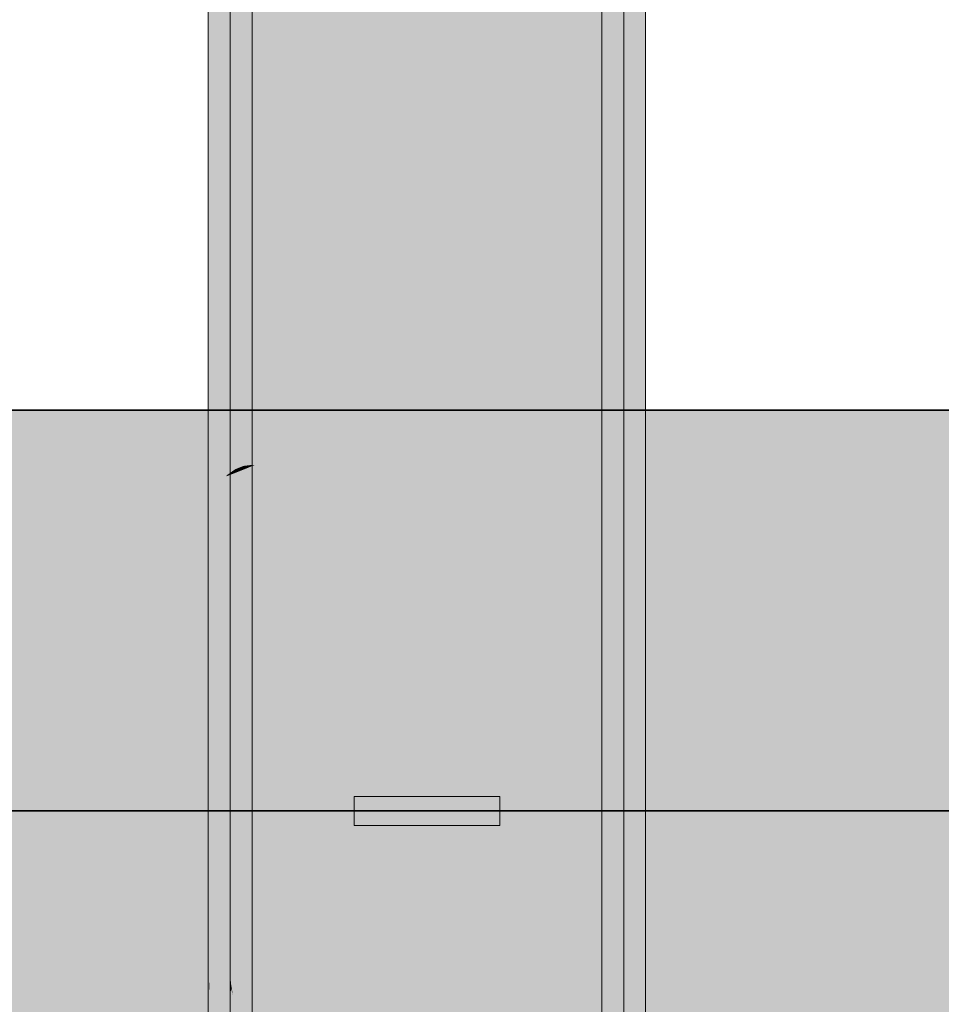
# Model space of a CAD drawing. Extents: x -132 to 668, y -61 to 533.
# Tile 274 of 321: x 84.79 to 86.06, y 458.37 to 459.72. Entities that reach past the tile are written whole.
import ezdxf
from ezdxf.lldxf.tags import DXFTag

# ---------------------------------------------------------------- set-up
doc = ezdxf.new("R2010")
doc.units = 0
doc.layers.get('0').update_dxf_attribs({"lineweight": 5})
for name, color, linetype, lineweight in [('0-Shading', 7, 'Continuous', 5), ('TECE-Modul', 7, 'Continuous', 5), ('TECE-Modul-Shading', 7, 'Continuous', 5)]:
    doc.layers.add(name, color=color, linetype=linetype, lineweight=lineweight)
doc.layers.add('S_Warmwasser', color=1, linetype='fein_strichliert', lineweight=35, true_color=0xff0000)
tags = doc.linetypes.add('fein_strichliert', pattern=[4, 1, -2, 1]).pattern_tags.tags
tags[8:9] = [DXFTag(74, 4), DXFTag(75, 0), DXFTag(340, '0'), DXFTag(46, 0.0), DXFTag(50, 0.0), DXFTag(44, 0.0), DXFTag(45, 0.0)]
tags[6:7] = [DXFTag(74, 4), DXFTag(75, 0), DXFTag(340, '0'), DXFTag(46, 0.0), DXFTag(50, 0.0), DXFTag(44, 0.0), DXFTag(45, 0.0)]
tags[4:5] = [DXFTag(74, 4), DXFTag(75, 0), DXFTag(340, '0'), DXFTag(46, 0.0), DXFTag(50, 0.0), DXFTag(44, 0.0), DXFTag(45, 0.0)]

# ---------------------------------------------------------------- blocks, each defined once
blk = doc.blocks.new('3D-Ansicht-A07AMLNC1N', base_point=(61.7834, 423.9531))
at = {"layer": '0-Shading', "color": 14, "true_color": 0xb00000}
for points in [[(87.3232, 459.1606), (87.3232, 459.1854), (83.4122, 459.1606), (83.4122, 459.1854)], [(87.3232, 459.1239), (87.3232, 459.1606), (83.4122, 459.1239), (83.4122, 459.1606)], [(83.4122, 459.1239), (83.4122, 459.0243), (87.3232, 459.1239), (87.3232, 459.0243)]]:
    blk.add_solid(points, dxfattribs=at)
at = {"layer": '0-Shading', "color": 1, "true_color": 0xf50000}
for points in [[(83.4122, 459.0243), (83.4122, 458.6354), (87.3232, 459.0243), (87.3232, 458.6354)], [(87.3232, 458.6354), (83.4122, 458.6354), (87.3232, 458.395), (83.4122, 458.395)], [(87.3232, 458.395), (83.4122, 458.395), (87.3232, 458.2733), (83.4122, 458.2733)]]:
    blk.add_solid(points, dxfattribs=at)
at = {"layer": 'TECE-Modul-Shading', "color": 7, "true_color": 0xffffff}
for points in [[(85.1132, 460.5941), (85.1387, 460.5941), (85.1132, 459.1103), (85.1205, 459.1103)], [(85.1205, 459.1103), (85.1387, 460.5941), (85.2246, 459.1103)], [(85.1389, 460.5941), (85.2255, 459.1103), (85.1387, 460.5941), (85.2246, 459.1103)], [(85.1389, 460.5941), (85.1392, 460.5941), (85.2255, 459.1103), (85.2264, 459.1103)], [(85.6532, 460.4354), (85.3554, 459.1103), (85.1392, 460.5941), (85.2264, 459.1103)], [(85.3554, 459.1103), (85.6532, 460.4354), (85.5043, 459.1103)], [(85.5043, 459.1103), (85.6532, 460.4354), (85.506, 459.1103)], [(85.506, 459.1103), (85.6532, 460.4354), (85.5076, 459.1103)], [(85.5076, 459.1103), (85.6532, 460.4354), (85.6532, 459.1103)], [(85.1132, 459.6731), (85.1132, 460.2751), (85.1547, 459.6731), (85.1572, 460.2751)], [(85.1547, 459.6731), (85.1572, 460.2751), (85.192, 459.6731)], [(85.1575, 460.2751), (85.1927, 459.6731), (85.1572, 460.2751), (85.192, 459.6731)], [(85.1927, 459.6731), (85.1575, 460.2751), (85.1933, 459.6731), (85.1579, 460.2751)], [(85.1933, 459.6731), (85.1579, 460.2751), (85.3078, 459.6731), (85.2218, 460.2751)], [(85.2218, 460.2751), (85.5485, 460.2751), (85.3078, 459.6731), (85.5131, 459.6731)], [(85.5131, 459.6731), (85.5485, 460.2751), (85.5137, 459.6731), (85.5488, 460.2751)], [(85.5488, 460.2751), (85.5492, 460.2751), (85.5137, 459.6731), (85.5144, 459.6731)], [(85.5492, 460.2751), (85.5932, 460.2751), (85.5144, 459.6731), (85.5424, 459.6731)], [(85.5424, 459.6731), (85.5932, 460.2751), (85.5923, 459.6731)], [(85.5923, 459.6731), (85.5932, 460.2751), (85.5932, 459.6731)], [(85.1678, 459.6607), (85.1579, 460.2627), (85.1132, 459.6607), (85.1132, 460.2627)], [(85.1934, 459.6607), (85.1583, 460.2627), (85.1927, 459.6607), (85.1579, 460.2627)], [(85.1927, 459.6607), (85.1579, 460.2627), (85.1678, 459.6607)], [(85.1941, 459.6607), (85.1586, 460.2627), (85.1934, 459.6607), (85.1583, 460.2627)], [(85.1586, 460.2627), (85.1941, 459.6607), (85.2236, 460.2627), (85.3096, 459.6607)], [(85.2236, 460.2627), (85.3096, 459.6607), (85.5477, 460.2627), (85.5123, 459.6607)], [(85.5477, 460.2627), (85.5123, 459.6607), (85.5481, 460.2627), (85.513, 459.6607)], [(85.5481, 460.2627), (85.513, 459.6607), (85.5485, 460.2627), (85.5137, 459.6607)], [(85.5485, 460.2627), (85.5137, 459.6607), (85.5932, 460.2627), (85.542, 459.6607)], [(85.5932, 459.6607), (85.5932, 460.2627), (85.542, 459.6607)], [(85.1132, 459.0712), (85.2102, 459.0712), (85.1132, 459.9796), (85.1519, 459.9796)], [(85.1519, 459.9796), (85.2102, 459.0712), (85.1743, 459.9796), (85.2268, 459.0712)], [(85.2278, 459.0712), (85.1748, 459.9796), (85.2268, 459.0712), (85.1743, 459.9796)], [(85.1748, 459.9796), (85.2278, 459.0712), (85.1753, 459.9796), (85.2287, 459.0712)], [(85.1753, 459.9796), (85.2287, 459.0712), (85.264, 459.9796), (85.3938, 459.0712)], [(85.4829, 459.0712), (85.5478, 459.9796), (85.3938, 459.0712), (85.264, 459.9796)], [(85.5478, 459.9796), (85.4829, 459.0712), (85.5484, 459.9796), (85.4841, 459.0712)], [(85.5484, 459.9796), (85.4841, 459.0712), (85.549, 459.9796), (85.4852, 459.0712)], [(85.4852, 459.0712), (85.5958, 459.0712), (85.549, 459.9796), (85.5931, 459.9796)], [(85.5958, 459.0712), (85.6232, 459.0712), (85.5931, 459.9796), (85.6232, 459.9796)], [(85.1481, 458.1068), (85.1132, 458.1068), (85.1547, 459.6731), (85.1132, 459.6731)], [(85.2461, 458.1068), (85.1481, 458.1068), (85.192, 459.6731), (85.1547, 459.6731)], [(85.1927, 459.6731), (85.2532, 458.6354), (85.192, 459.6731), (85.2532, 458.6154)], [(85.2461, 458.1068), (85.192, 459.6731), (85.2532, 458.6154)], [(85.2532, 458.6554), (85.2532, 458.6354), (85.1933, 459.6731), (85.1927, 459.6731)], [(85.4532, 458.6554), (85.2532, 458.6554), (85.3078, 459.6731), (85.1933, 459.6731)], [(85.5131, 459.6731), (85.4532, 458.6554), (85.3078, 459.6731)], [(85.5424, 459.6731), (85.4532, 458.6154), (85.5144, 459.6731)], [(85.4603, 458.1068), (85.4532, 458.6154), (85.5923, 459.6731), (85.5424, 459.6731)], [(85.4532, 458.6354), (85.4532, 458.6554), (85.5137, 459.6731), (85.5131, 459.6731)], [(85.5144, 459.6731), (85.4532, 458.6154), (85.5137, 459.6731), (85.4532, 458.6354)], [(85.4603, 458.1068), (85.5923, 459.6731), (85.59, 458.1068)], [(85.5932, 458.1068), (85.59, 458.1068), (85.5932, 459.6731), (85.5923, 459.6731)], [(85.1132, 458.0677), (85.194, 458.0677), (85.1132, 459.6607), (85.1678, 459.6607)], [(85.2438, 458.0677), (85.1678, 459.6607), (85.194, 458.0677)], [(85.2438, 458.0677), (85.2532, 458.6154), (85.1678, 459.6607), (85.1927, 459.6607)], [(85.2532, 458.6154), (85.2532, 458.6354), (85.1927, 459.6607), (85.1934, 459.6607)], [(85.2532, 458.6354), (85.2532, 458.6554), (85.1934, 459.6607), (85.1941, 459.6607)], [(85.1941, 459.6607), (85.2532, 458.6554), (85.3096, 459.6607), (85.4532, 458.6554)], [(85.3096, 459.6607), (85.4532, 458.6554), (85.5123, 459.6607)], [(85.5123, 459.6607), (85.4532, 458.6554), (85.513, 459.6607), (85.4532, 458.6354)], [(85.513, 459.6607), (85.4532, 458.6354), (85.5137, 459.6607), (85.4532, 458.6154)], [(85.5137, 459.6607), (85.4532, 458.6154), (85.542, 459.6607)], [(85.5932, 458.0677), (85.5932, 459.6607), (85.4532, 458.6154), (85.542, 459.6607)], [(85.1132, 459.1086), (85.1132, 459.1103), (85.1174, 459.1103)], [(85.1132, 458.9976), (85.1205, 459.1103), (85.1191, 458.9976)], [(85.1132, 458.9976), (85.1132, 459.1086), (85.1205, 459.1103), (85.1174, 459.1103)], [(85.1191, 458.9976), (85.1205, 459.1103), (85.2311, 458.9976), (85.2246, 459.1103)], [(85.2246, 459.1103), (85.2255, 459.1103), (85.2311, 458.9976), (85.2321, 458.9976)], [(85.2255, 459.1103), (85.2264, 459.1103), (85.2321, 458.9976), (85.2331, 458.9976)], [(85.2264, 459.1103), (85.3554, 459.1103), (85.2331, 458.9976), (85.3301, 458.9976)], [(85.5043, 459.1103), (85.4916, 458.9976), (85.3554, 459.1103), (85.3301, 458.9976)], [(85.4916, 458.9976), (85.5043, 459.1103), (85.4934, 458.9976), (85.506, 459.1103)], [(85.4934, 458.9976), (85.506, 459.1103), (85.4952, 458.9976), (85.5076, 459.1103)], [(85.4952, 458.9976), (85.5076, 459.1103), (85.6532, 458.9976), (85.6532, 459.1103)], [(85.1132, 459.0712), (85.1132, 458.9251), (85.2102, 459.0712), (85.2196, 458.9251)], [(85.2268, 459.0712), (85.2102, 459.0712), (85.2353, 458.9251), (85.2196, 458.9251)], [(85.2278, 459.0712), (85.2268, 459.0712), (85.2363, 458.9251), (85.2353, 458.9251)], [(85.2287, 459.0712), (85.2278, 459.0712), (85.2373, 458.9251), (85.2363, 458.9251)], [(85.3938, 459.0712), (85.2287, 459.0712), (85.4147, 458.9251), (85.2373, 458.9251)], [(85.4829, 459.0712), (85.3938, 459.0712), (85.4725, 458.9251), (85.4147, 458.9251)], [(85.4841, 459.0712), (85.4829, 459.0712), (85.4737, 458.9251), (85.4725, 458.9251)], [(85.4852, 459.0712), (85.4841, 459.0712), (85.475, 458.9251), (85.4737, 458.9251)], [(85.4784, 458.9251), (85.4852, 459.0712), (85.475, 458.9251)], [(85.4852, 459.0712), (85.4784, 458.9251), (85.5958, 459.0712), (85.5962, 458.9251)], [(85.6232, 458.9251), (85.6232, 459.0712), (85.5962, 458.9251), (85.5958, 459.0712)], [(85.1191, 458.9976), (85.1132, 458.5167), (85.1132, 458.9976)], [(85.2532, 458.6154), (85.1132, 458.5167), (85.2311, 458.9976), (85.1191, 458.9976)], [(85.2321, 458.9976), (85.2532, 458.6354), (85.2311, 458.9976), (85.2532, 458.6154)], [(85.2331, 458.9976), (85.2532, 458.6554), (85.2321, 458.9976), (85.2532, 458.6354)], [(85.3301, 458.9976), (85.2532, 458.6554), (85.2331, 458.9976)], [(85.4916, 458.9976), (85.4532, 458.6554), (85.3301, 458.9976), (85.2532, 458.6554)], [(85.4532, 458.6354), (85.4532, 458.6554), (85.4934, 458.9976), (85.4916, 458.9976)], [(85.4532, 458.6154), (85.4532, 458.6354), (85.4952, 458.9976), (85.4934, 458.9976)], [(85.6532, 458.5167), (85.4532, 458.6154), (85.6532, 458.9976), (85.4952, 458.9976)], [(85.1132, 458.9251), (85.1132, 458.4443), (85.2196, 458.9251), (85.2505, 458.4443)], [(85.2196, 458.9251), (85.2505, 458.4443), (85.2353, 458.9251), (85.2532, 458.6154)], [(85.2353, 458.9251), (85.2532, 458.6154), (85.2363, 458.9251), (85.2532, 458.6354)], [(85.2363, 458.9251), (85.2532, 458.6354), (85.2373, 458.9251), (85.2532, 458.6554)], [(85.2373, 458.9251), (85.2532, 458.6554), (85.4147, 458.9251), (85.4532, 458.6554)], [(85.4147, 458.9251), (85.4532, 458.6554), (85.4725, 458.9251)], [(85.4532, 458.6154), (85.4561, 458.4443), (85.475, 458.9251), (85.4784, 458.9251)], [(85.4737, 458.9251), (85.4532, 458.6354), (85.475, 458.9251), (85.4532, 458.6154)], [(85.4725, 458.9251), (85.4532, 458.6554), (85.4737, 458.9251), (85.4532, 458.6354)], [(85.4784, 458.9251), (85.4561, 458.4443), (85.5962, 458.9251), (85.5977, 458.4443)], [(85.5977, 458.4443), (85.6232, 458.4443), (85.5962, 458.9251), (85.6232, 458.9251)], [(85.1132, 458.5167), (85.2532, 458.6154), (85.2515, 458.5167)], [(85.4304, 458.0677), (85.4532, 458.6154), (85.2438, 458.0677), (85.2532, 458.6154)], [(85.2461, 458.1068), (85.2532, 458.6154), (85.2481, 458.1068)], [(85.2481, 458.1068), (85.2532, 458.6154), (85.4379, 458.1068), (85.4532, 458.6154)], [(85.2508, 458.4443), (85.2532, 458.6154), (85.2505, 458.4443)], [(85.2515, 458.4443), (85.2532, 458.6154), (85.2508, 458.4443)], [(85.2515, 458.5167), (85.2532, 458.6154), (85.2586, 458.5167)], [(85.4532, 458.6154), (85.2532, 458.6154), (85.4481, 458.4443), (85.2515, 458.4443)], [(85.4532, 458.6154), (85.4559, 458.5167), (85.2532, 458.6154), (85.2586, 458.5167)], [(85.4577, 458.0677), (85.4532, 458.6154), (85.4304, 458.0677)], [(85.4379, 458.1068), (85.4532, 458.6154), (85.4583, 458.1068)], [(85.4549, 458.4443), (85.4532, 458.6154), (85.4481, 458.4443)], [(85.4532, 458.6154), (85.6532, 458.5167), (85.4559, 458.5167)], [(85.4561, 458.4443), (85.4532, 458.6154), (85.4549, 458.4443)], [(85.4583, 458.1068), (85.4532, 458.6154), (85.4603, 458.1068)], [(85.4618, 458.0677), (85.4532, 458.6154), (85.4577, 458.0677)], [(85.5932, 458.0677), (85.4532, 458.6154), (85.4618, 458.0677)], [(85.2515, 458.5167), (85.1132, 450.4354), (85.1132, 458.5167)], [(85.6532, 451.3554), (85.1132, 450.4354), (85.2586, 458.5167), (85.2515, 458.5167)], [(85.4559, 458.5167), (85.6532, 451.3554), (85.2586, 458.5167)], [(85.6532, 458.5167), (85.6532, 451.3554), (85.4559, 458.5167)], [(85.1132, 458.4443), (85.1132, 458.3457), (85.2505, 458.4443), (85.2489, 458.3457)], [(85.2494, 458.3457), (85.2508, 458.4443), (85.2489, 458.3457), (85.2505, 458.4443)], [(85.2508, 458.4443), (85.2494, 458.3457), (85.2515, 458.4443), (85.2505, 458.3457)], [(85.4481, 458.4443), (85.2515, 458.4443), (85.4451, 458.3457), (85.2505, 458.3457)], [(85.4481, 458.4443), (85.4451, 458.3457), (85.4549, 458.4443), (85.4559, 458.3457)], [(85.4578, 458.3457), (85.4561, 458.4443), (85.4559, 458.3457), (85.4549, 458.4443)], [(85.5979, 458.3457), (85.5977, 458.4443), (85.4578, 458.3457), (85.4561, 458.4443)], [(85.6232, 458.4443), (85.5977, 458.4443), (85.6232, 458.3457), (85.5979, 458.3457)]]:
    blk.add_solid(points, dxfattribs=at)
at = {"layer": 'TECE-Modul-Shading', "color": 252, "true_color": 0x8b8b8b}
for points in [[(85.0542, 459.6813), (85.0543, 460.2831), (85.0532, 459.6855), (85.0532, 460.2876)], [(85.0544, 459.6807), (85.0544, 460.2827), (85.0542, 459.6813), (85.0543, 460.2831)], [(85.6522, 459.6814), (85.6521, 460.2831), (85.652, 459.6807), (85.652, 460.2827)], [(85.6522, 459.6815), (85.6522, 460.2832), (85.6522, 459.6815), (85.6521, 460.2831)], [(85.6522, 459.6815), (85.6521, 460.2831), (85.6522, 459.6814), (85.6521, 460.2831)], [(85.6532, 459.6855), (85.6532, 460.2876), (85.6523, 459.6818), (85.6522, 460.2833)], [(85.6523, 459.6817), (85.6522, 460.2833), (85.6522, 459.6815), (85.6522, 460.2832)], [(85.6523, 459.6818), (85.6522, 460.2833), (85.6523, 459.6817), (85.6522, 460.2833)], [(85.0541, 459.0445), (85.0532, 459.0321), (85.0542, 459.9716), (85.0532, 459.9672)], [(85.0544, 459.0473), (85.0541, 459.0445), (85.0544, 459.972), (85.0542, 459.9716)], [(85.0532, 458.1459), (85.054, 458.1348), (85.0532, 459.6855), (85.0542, 459.6813)], [(85.054, 458.1348), (85.0544, 458.1306), (85.0542, 459.6813), (85.0544, 459.6807)], [(85.652, 458.1306), (85.6524, 458.1352), (85.652, 459.6807), (85.6522, 459.6814)], [(85.6525, 458.1363), (85.6525, 458.1373), (85.6522, 459.6815), (85.6523, 459.6817)], [(85.6524, 458.1352), (85.6524, 458.1359), (85.6522, 459.6814), (85.6522, 459.6815)], [(85.6526, 458.1378), (85.6532, 458.1459), (85.6523, 459.6818), (85.6532, 459.6855)], [(85.6525, 458.1373), (85.6526, 458.1378), (85.6523, 459.6817), (85.6523, 459.6818)], [(85.0544, 459.0473), (85.0544, 458.881), (85.0541, 459.0445), (85.0541, 458.8752)], [(85.0532, 458.8527), (85.0532, 459.0321), (85.0541, 458.8752), (85.0541, 459.0445)], [(85.0541, 458.8752), (85.0541, 458.3969), (85.0532, 458.8527), (85.0532, 458.4181)], [(85.0541, 458.8752), (85.0544, 458.881), (85.0541, 458.395), (85.0544, 458.4001)], [(85.0541, 458.8752), (85.0541, 458.395), (85.0541, 458.3969)], [(85.0541, 458.3969), (85.0541, 458.3931), (85.0532, 458.4181), (85.0532, 458.3719)], [(85.0544, 458.4001), (85.0544, 458.3899), (85.0541, 458.395)], [(85.0532, 458.3719), (85.0541, 458.3931), (85.0532, 458.3654), (85.0541, 458.3619)], [(85.0541, 458.395), (85.0541, 458.3931), (85.0541, 458.3969)], [(85.0544, 458.3899), (85.0541, 458.3931), (85.0541, 458.395)], [(85.0541, 458.3931), (85.0544, 458.3899), (85.0541, 458.3619), (85.0544, 458.3607)]]:
    blk.add_solid(points, dxfattribs=at)
at = {"layer": 'TECE-Modul-Shading', "color": 253, "true_color": 0xa4a4a4}
for points in [[(85.0546, 459.6804), (85.0545, 460.2826), (85.0544, 459.6807), (85.0544, 460.2827)], [(85.0578, 459.676), (85.0578, 460.278), (85.0546, 459.6804), (85.0545, 460.2826)], [(85.0842, 459.6824), (85.0842, 460.2844), (85.0843, 459.6822), (85.0843, 460.2843)], [(85.6221, 459.6822), (85.6221, 460.2843), (85.6222, 459.6824), (85.6222, 460.2844)], [(85.6488, 459.6763), (85.6488, 460.2782), (85.6486, 459.676), (85.6486, 460.278)], [(85.652, 459.6807), (85.652, 460.2827), (85.6488, 459.6763), (85.6488, 460.2782)], [(85.0574, 459.0606), (85.0544, 459.0473), (85.0576, 459.9765), (85.0544, 459.972)], [(85.0578, 459.062), (85.0574, 459.0606), (85.0578, 459.9767), (85.0576, 459.9765)], [(85.0842, 459.042), (85.0843, 459.0427), (85.0842, 459.9704), (85.0843, 459.9705)], [(85.0544, 458.1306), (85.0548, 458.1286), (85.0544, 459.6807), (85.0546, 459.6804)], [(85.0842, 458.1361), (85.0842, 459.6824), (85.0844, 458.1351), (85.0843, 459.6822)], [(85.6222, 458.1361), (85.622, 458.1351), (85.6222, 459.6824), (85.6221, 459.6822)], [(85.6491, 458.118), (85.652, 458.1306), (85.6488, 459.6763), (85.652, 459.6807)], [(85.0548, 458.1286), (85.0578, 458.116), (85.0546, 459.6804), (85.0578, 459.676)], [(85.6486, 458.116), (85.6491, 458.118), (85.6486, 459.676), (85.6488, 459.6763)], [(85.0574, 459.0606), (85.0574, 458.9054), (85.0544, 459.0473), (85.0544, 458.881)], [(85.0578, 459.062), (85.0578, 458.9081), (85.0574, 459.0606), (85.0574, 458.9054)], [(85.0842, 459.042), (85.0842, 458.871), (85.0843, 459.0427), (85.0844, 458.8723)], [(85.0574, 458.9054), (85.0573, 458.424), (85.0544, 458.881), (85.0544, 458.4001)], [(85.0578, 458.9081), (85.0578, 458.4273), (85.0574, 458.9054), (85.0573, 458.424)], [(85.0844, 458.8723), (85.0842, 458.871), (85.0844, 458.3983), (85.0842, 458.4)], [(85.0578, 458.4273), (85.0578, 458.3627), (85.0573, 458.424), (85.0573, 458.3661)], [(85.0573, 458.424), (85.0573, 458.3661), (85.0544, 458.4001), (85.0544, 458.3899)], [(85.0842, 458.4), (85.0842, 458.39), (85.0844, 458.3983), (85.0844, 458.3917)], [(85.0544, 458.3899), (85.0573, 458.3661), (85.0544, 458.3607), (85.0573, 458.3568)], [(85.0842, 458.39), (85.0842, 458.364), (85.0844, 458.3917), (85.0844, 458.3637)]]:
    blk.add_solid(points, dxfattribs=at)
at = {"layer": 'TECE-Modul-Shading', "color": 9, "true_color": 0xbbbbbb}
for points in [[(85.0581, 459.6758), (85.058, 460.2779), (85.0578, 459.676), (85.0578, 460.278)], [(85.0633, 459.6717), (85.0633, 460.2738), (85.0581, 459.6758), (85.058, 460.2779)], [(85.0871, 459.6794), (85.0872, 460.2814), (85.0873, 459.6793), (85.0872, 460.2813)], [(85.6191, 459.6793), (85.6191, 460.2813), (85.6193, 459.6794), (85.6192, 460.2814)], [(85.6486, 459.676), (85.6486, 460.278), (85.6434, 459.672), (85.6433, 460.2739)], [(85.6434, 459.672), (85.6433, 460.2739), (85.6431, 459.6717), (85.6431, 460.2738)], [(85.0628, 459.0743), (85.0578, 459.062), (85.063, 459.9808), (85.0578, 459.9767)], [(85.0633, 459.0755), (85.0628, 459.0743), (85.0633, 459.981), (85.063, 459.9808)], [(85.0871, 459.0512), (85.0873, 459.0518), (85.0871, 459.9734), (85.0873, 459.9734)], [(85.0578, 458.116), (85.0585, 458.1141), (85.0578, 459.676), (85.0581, 459.6758)], [(85.0585, 458.1141), (85.0633, 458.1024), (85.0581, 459.6758), (85.0633, 459.6717)], [(85.087, 458.127), (85.0871, 459.6794), (85.0874, 458.126), (85.0873, 459.6793)], [(85.6194, 458.127), (85.619, 458.126), (85.6193, 459.6794), (85.6191, 459.6793)], [(85.6431, 458.1024), (85.6439, 458.1043), (85.6431, 459.6717), (85.6434, 459.672)], [(85.6439, 458.1043), (85.6486, 458.116), (85.6434, 459.672), (85.6486, 459.676)], [(85.0628, 459.0743), (85.0628, 458.9307), (85.0578, 459.062), (85.0578, 458.9081)], [(85.0633, 459.0755), (85.0633, 458.9332), (85.0628, 459.0743), (85.0628, 458.9307)], [(85.0871, 459.0512), (85.087, 458.888), (85.0873, 459.0518), (85.0873, 458.8893)], [(85.0628, 458.9307), (85.0626, 458.4493), (85.0578, 458.9081), (85.0578, 458.4273)], [(85.0633, 458.9332), (85.0633, 458.4523), (85.0628, 458.9307), (85.0626, 458.4493)], [(85.087, 458.888), (85.087, 458.407), (85.0873, 458.8893), (85.0873, 458.4086)], [(85.0633, 458.4523), (85.0633, 458.3376), (85.0626, 458.4493), (85.0626, 458.3409)], [(85.0626, 458.4493), (85.0626, 458.3409), (85.0578, 458.4273), (85.0578, 458.3627)], [(85.087, 458.407), (85.087, 458.383), (85.0873, 458.4086), (85.0873, 458.3814)], [(85.0873, 458.3814), (85.087, 458.383), (85.0873, 458.361), (85.087, 458.3613)]]:
    blk.add_solid(points, dxfattribs=at)
at = {"layer": 'TECE-Modul-Shading', "color": 252, "true_color": 0x909090}
for points in [[(85.0832, 459.6855), (85.0832, 460.2876), (85.0841, 459.6827), (85.0842, 460.2845)], [(85.6223, 459.6827), (85.6222, 460.2845), (85.6232, 459.6855), (85.6232, 460.2876)], [(85.0832, 459.0321), (85.0841, 459.0406), (85.0832, 459.9672), (85.0841, 459.9702)], [(85.084, 458.1382), (85.0832, 458.1459), (85.0841, 459.6827), (85.0832, 459.6855)], [(85.6232, 458.1459), (85.6224, 458.1382), (85.6232, 459.6855), (85.6223, 459.6827)], [(85.084, 458.8682), (85.0841, 459.0406), (85.0832, 458.8527), (85.0832, 459.0321)], [(85.0832, 458.8527), (85.0832, 458.4181), (85.084, 458.8682), (85.084, 458.4034)], [(85.0832, 458.4181), (85.0832, 458.3719), (85.084, 458.4034), (85.084, 458.3866)], [(85.084, 458.3866), (85.0832, 458.3719), (85.084, 458.3646), (85.0832, 458.3671)]]:
    blk.add_solid(points, dxfattribs=at)
at = {"layer": 'TECE-Modul-Shading', "color": 252, "true_color": 0x8e8e8e}
for points in [[(85.0841, 459.6827), (85.0842, 460.2845), (85.0842, 459.6824), (85.0842, 460.2844)], [(85.6222, 459.6824), (85.6222, 460.2844), (85.6223, 459.6827), (85.6222, 460.2845)], [(85.0841, 459.0406), (85.0842, 459.042), (85.0841, 459.9702), (85.0842, 459.9704)], [(85.084, 458.1382), (85.0841, 459.6827), (85.0842, 458.1361), (85.0842, 459.6824)], [(85.6224, 458.1382), (85.6222, 458.1361), (85.6223, 459.6827), (85.6222, 459.6824)], [(85.0841, 459.0406), (85.084, 458.8682), (85.0842, 459.042), (85.0842, 458.871)], [(85.0842, 458.871), (85.084, 458.8682), (85.0842, 458.4), (85.084, 458.4034)], [(85.084, 458.4034), (85.084, 458.3866), (85.0842, 458.4), (85.0842, 458.39)], [(85.084, 458.3866), (85.084, 458.3646), (85.0842, 458.39), (85.0842, 458.364)]]:
    blk.add_solid(points, dxfattribs=at)
at = {"layer": 'TECE-Modul-Shading', "color": 253, "true_color": 0xb0b0b0}
for points in [[(85.0843, 459.6822), (85.0843, 460.2843), (85.0871, 459.6794), (85.0872, 460.2814)], [(85.6193, 459.6794), (85.6192, 460.2814), (85.6221, 459.6822), (85.6221, 460.2843)], [(85.0843, 459.0427), (85.0871, 459.0512), (85.0843, 459.9705), (85.0871, 459.9734)], [(85.087, 458.127), (85.0844, 458.1351), (85.0871, 459.6794), (85.0843, 459.6822)], [(85.622, 458.1351), (85.6194, 458.127), (85.6221, 459.6822), (85.6193, 459.6794)], [(85.0843, 459.0427), (85.0844, 458.8723), (85.0871, 459.0512), (85.087, 458.888)], [(85.087, 458.888), (85.0844, 458.8723), (85.0849, 458.395), (85.0844, 458.3983)], [(85.087, 458.888), (85.0849, 458.395), (85.087, 458.407)], [(85.0844, 458.3983), (85.0844, 458.3917), (85.0849, 458.395)], [(85.087, 458.383), (85.087, 458.407), (85.0849, 458.395)], [(85.0844, 458.3917), (85.087, 458.383), (85.0849, 458.395)], [(85.087, 458.383), (85.0844, 458.3917), (85.087, 458.3613), (85.0844, 458.3637)]]:
    blk.add_solid(points, dxfattribs=at)
at = {"layer": 'TECE-Modul-Shading', "color": 254, "true_color": 0xcdcdcd}
for points in [[(85.0873, 459.6793), (85.0872, 460.2813), (85.0917, 459.6769), (85.0919, 460.2788)], [(85.6146, 459.6769), (85.6145, 460.2788), (85.6191, 459.6793), (85.6191, 460.2813)], [(85.0873, 459.0518), (85.0916, 459.0592), (85.0873, 459.9734), (85.0918, 459.9759)], [(85.0915, 458.1191), (85.0874, 458.126), (85.0917, 459.6769), (85.0873, 459.6793)], [(85.619, 458.126), (85.6149, 458.1191), (85.6191, 459.6793), (85.6146, 459.6769)], [(85.0873, 459.0518), (85.0873, 458.8893), (85.0916, 459.0592), (85.0916, 458.9028)], [(85.0873, 458.8893), (85.0873, 458.4086), (85.0916, 458.9028), (85.0915, 458.4217)], [(85.0873, 458.4086), (85.0873, 458.3814), (85.0915, 458.4217), (85.0915, 458.3683)], [(85.0915, 458.3683), (85.0873, 458.3814), (85.0915, 458.359), (85.0873, 458.361)]]:
    blk.add_solid(points, dxfattribs=at)
at = {"layer": 'TECE-Modul-Shading', "color": 254, "true_color": 0xd0d0d0}
for points in [[(85.0917, 459.6769), (85.0919, 460.2788), (85.092, 459.6768), (85.092, 460.2788)], [(85.6144, 459.6768), (85.6144, 460.2788), (85.6146, 459.6769), (85.6145, 460.2788)], [(85.0638, 459.6715), (85.0636, 460.2736), (85.0633, 459.6717), (85.0633, 460.2738)], [(85.0708, 459.668), (85.0708, 460.27), (85.0638, 459.6715), (85.0636, 460.2736)], [(85.6361, 459.6682), (85.6359, 460.2701), (85.6356, 459.668), (85.6356, 460.27)], [(85.6431, 459.6717), (85.6431, 460.2738), (85.6361, 459.6682), (85.6359, 460.2701)], [(85.0701, 459.0863), (85.0633, 459.0755), (85.0704, 459.9846), (85.0633, 459.981)], [(85.0708, 459.0874), (85.0701, 459.0863), (85.0708, 459.9848), (85.0704, 459.9846)], [(85.0916, 459.0592), (85.092, 459.0597), (85.0918, 459.9759), (85.092, 459.976)], [(85.0633, 458.1024), (85.0643, 458.1008), (85.0633, 459.6717), (85.0638, 459.6715)], [(85.0643, 458.1008), (85.0708, 458.0906), (85.0638, 459.6715), (85.0708, 459.668)], [(85.0915, 458.1191), (85.0917, 459.6769), (85.092, 458.1183), (85.092, 459.6768)], [(85.6149, 458.1191), (85.6144, 458.1183), (85.6146, 459.6769), (85.6144, 459.6768)], [(85.6356, 458.0906), (85.6367, 458.0923), (85.6356, 459.668), (85.6361, 459.6682)], [(85.6367, 458.0923), (85.6431, 458.1024), (85.6361, 459.6682), (85.6431, 459.6717)], [(85.0701, 459.0863), (85.07, 458.953), (85.0633, 459.0755), (85.0633, 458.9332)], [(85.0708, 459.0874), (85.0708, 458.9551), (85.0701, 459.0863), (85.07, 458.953)], [(85.0916, 459.0592), (85.0916, 458.9028), (85.092, 459.0597), (85.092, 458.9039)], [(85.07, 458.953), (85.0699, 458.4716), (85.0633, 458.9332), (85.0633, 458.4523)], [(85.0708, 458.9551), (85.0708, 458.4743), (85.07, 458.953), (85.0699, 458.4716)], [(85.0916, 458.9028), (85.0915, 458.4217), (85.092, 458.9039), (85.092, 458.4231)], [(85.0699, 458.4716), (85.0698, 458.3185), (85.0633, 458.4523), (85.0633, 458.3376)], [(85.0708, 458.4743), (85.0708, 458.3157), (85.0699, 458.4716), (85.0698, 458.3185)], [(85.0915, 458.4217), (85.0915, 458.3683), (85.092, 458.4231), (85.092, 458.3669)]]:
    blk.add_solid(points, dxfattribs=at)
at = {"layer": 'TECE-Modul-Shading', "color": 254, "true_color": 0xe2e2e2}
for points in [[(85.092, 459.6768), (85.092, 460.2788), (85.0923, 459.6767), (85.0921, 460.2787)], [(85.6141, 459.6767), (85.6143, 460.2787), (85.6144, 459.6768), (85.6144, 460.2788)], [(85.0714, 459.6678), (85.0711, 460.2699), (85.0708, 459.668), (85.0708, 460.27)], [(85.0799, 459.6649), (85.0799, 460.2669), (85.0714, 459.6678), (85.0711, 460.2699)], [(85.6271, 459.6651), (85.6269, 460.267), (85.6265, 459.6649), (85.6265, 460.2669)], [(85.6356, 459.668), (85.6356, 460.27), (85.6271, 459.6651), (85.6269, 460.267)], [(85.079, 459.0962), (85.0708, 459.0874), (85.0794, 459.9877), (85.0708, 459.9848)], [(85.0799, 459.0971), (85.079, 459.0962), (85.0799, 459.9879), (85.0794, 459.9877)], [(85.0924, 459.0602), (85.0922, 459.9761), (85.092, 459.0597), (85.092, 459.976)], [(85.0708, 458.0906), (85.072, 458.0893), (85.0708, 459.668), (85.0714, 459.6678)], [(85.072, 458.0893), (85.0799, 458.0809), (85.0714, 459.6678), (85.0799, 459.6649)], [(85.0926, 458.1176), (85.092, 458.1183), (85.0923, 459.6767), (85.092, 459.6768)], [(85.6138, 458.1176), (85.6141, 459.6767), (85.6144, 458.1183), (85.6144, 459.6768)], [(85.6278, 458.0822), (85.6356, 458.0906), (85.6271, 459.6651), (85.6356, 459.668)], [(85.6265, 458.0809), (85.6278, 458.0822), (85.6265, 459.6649), (85.6271, 459.6651)], [(85.0708, 459.0874), (85.0773, 459.0943), (85.079, 458.9714), (85.079, 459.095)], [(85.0708, 459.0874), (85.079, 458.9714), (85.0708, 458.9551)], [(85.0773, 459.0943), (85.079, 459.0962), (85.079, 459.095)], [(85.079, 459.0962), (85.0799, 459.0971), (85.079, 459.095), (85.0799, 459.0953)], [(85.0799, 459.0953), (85.0799, 458.9731), (85.079, 459.095), (85.079, 458.9714)], [(85.0924, 459.0602), (85.092, 459.0597), (85.0924, 458.9048), (85.092, 458.9039)], [(85.079, 458.9714), (85.0788, 458.4901), (85.0708, 458.9551), (85.0708, 458.4743)], [(85.0799, 458.9731), (85.0799, 458.4923), (85.079, 458.9714), (85.0788, 458.4901)], [(85.092, 458.9039), (85.092, 458.4231), (85.0924, 458.9048), (85.0925, 458.4242)], [(85.0799, 458.4923), (85.0799, 458.2977), (85.0788, 458.4901), (85.0787, 458.3)], [(85.0788, 458.4901), (85.0787, 458.3), (85.0708, 458.4743), (85.0708, 458.3157)], [(85.0925, 458.4242), (85.092, 458.4231), (85.0926, 458.3658), (85.092, 458.3669)]]:
    blk.add_solid(points, dxfattribs=at)
at = {"layer": 'TECE-Modul-Shading', "color": 254, "true_color": 0xe4e4e4}
for points in [[(85.0923, 459.6767), (85.0921, 460.2787), (85.0981, 459.6748), (85.0981, 460.2768)], [(85.6083, 459.6748), (85.6083, 460.2768), (85.6141, 459.6767), (85.6143, 460.2787)], [(85.0924, 459.0602), (85.098, 459.0658), (85.0922, 459.9761), (85.0981, 459.9779)], [(85.098, 458.1122), (85.0926, 458.1176), (85.0981, 459.6748), (85.0923, 459.6767)], [(85.6138, 458.1176), (85.6084, 458.1122), (85.6141, 459.6767), (85.6083, 459.6748)], [(85.0924, 459.0602), (85.0924, 458.9048), (85.098, 459.0658), (85.098, 458.9152)], [(85.0924, 458.9048), (85.0925, 458.4242), (85.098, 458.9152), (85.098, 458.4343)], [(85.0925, 458.4242), (85.0926, 458.3658), (85.098, 458.4343), (85.098, 458.3557)]]:
    blk.add_solid(points, dxfattribs=at)
at = {"layer": 'TECE-Modul-Shading', "color": 7, "true_color": 0xefefef}
for points in [[(85.0981, 459.6748), (85.0981, 460.2768), (85.0984, 459.6747), (85.0983, 460.2768)], [(85.608, 459.6747), (85.6081, 460.2768), (85.6083, 459.6748), (85.6083, 460.2768)], [(85.0805, 459.6647), (85.0802, 460.2668), (85.0799, 459.6649), (85.0799, 460.2669)], [(85.0902, 459.6626), (85.0902, 460.2646), (85.0805, 459.6647), (85.0802, 460.2668)], [(85.6168, 459.6627), (85.6165, 460.2647), (85.6162, 459.6626), (85.6162, 460.2646)], [(85.6265, 459.6649), (85.6265, 460.2669), (85.6168, 459.6627), (85.6165, 460.2647)], [(85.0893, 459.1037), (85.0799, 459.0971), (85.0897, 459.9901), (85.0799, 459.9879)], [(85.0902, 459.1043), (85.0893, 459.1037), (85.0902, 459.9902), (85.0897, 459.9901)], [(85.0985, 459.0662), (85.0984, 459.978), (85.098, 459.0658), (85.0981, 459.9779)], [(85.0987, 458.1117), (85.098, 458.1122), (85.0984, 459.6747), (85.0981, 459.6748)], [(85.6077, 458.1117), (85.608, 459.6747), (85.6084, 458.1122), (85.6083, 459.6748)], [(85.0799, 458.0809), (85.0813, 458.0799), (85.0799, 459.6649), (85.0805, 459.6647)], [(85.0813, 458.0799), (85.0902, 458.0737), (85.0805, 459.6647), (85.0902, 459.6626)], [(85.6162, 458.0737), (85.6176, 458.0747), (85.6162, 459.6626), (85.6168, 459.6627)], [(85.6176, 458.0747), (85.6265, 458.0809), (85.6168, 459.6627), (85.6265, 459.6649)], [(85.0799, 459.0971), (85.0893, 459.1037), (85.0799, 459.0953), (85.0893, 459.0989)], [(85.0893, 459.1037), (85.0902, 459.1043), (85.0893, 459.0989), (85.0902, 459.0993)], [(85.0893, 459.0989), (85.0892, 458.9852), (85.0799, 459.0953), (85.0799, 458.9731)], [(85.0902, 459.0993), (85.0902, 458.9865), (85.0893, 459.0989), (85.0892, 458.9852)], [(85.0985, 459.0662), (85.098, 459.0658), (85.0985, 458.9158), (85.098, 458.9152)], [(85.0892, 458.9852), (85.089, 458.5041), (85.0799, 458.9731), (85.0799, 458.4923)], [(85.0902, 458.9865), (85.0902, 458.5057), (85.0892, 458.9852), (85.089, 458.5041)], [(85.098, 458.9152), (85.098, 458.4343), (85.0985, 458.9158), (85.0986, 458.4351)], [(85.0902, 458.5057), (85.0902, 458.2843), (85.089, 458.5041), (85.0889, 458.286)], [(85.089, 458.5041), (85.0889, 458.286), (85.0799, 458.4923), (85.0799, 458.2977)], [(85.0986, 458.4351), (85.098, 458.4343), (85.0986, 458.3549), (85.098, 458.3557)]]:
    blk.add_solid(points, dxfattribs=at)
at = {"layer": 'TECE-Modul-Shading', "color": 7, "true_color": 0xf5f5f5}
for points in [[(85.0984, 459.6747), (85.0983, 460.2768), (85.1052, 459.6736), (85.1053, 460.2756)], [(85.6012, 459.6736), (85.6011, 460.2756), (85.608, 459.6747), (85.6081, 460.2768)], [(85.0985, 459.0662), (85.1051, 459.0697), (85.0984, 459.978), (85.1052, 459.9792)], [(85.1049, 458.1084), (85.0987, 458.1117), (85.1052, 459.6736), (85.0984, 459.6747)], [(85.6077, 458.1117), (85.6015, 458.1084), (85.608, 459.6747), (85.6012, 459.6736)], [(85.0985, 459.0662), (85.0985, 458.9158), (85.1051, 459.0697), (85.1051, 458.9224)], [(85.0985, 458.9158), (85.0986, 458.4351), (85.1051, 458.9224), (85.105, 458.4414)], [(85.0986, 458.4351), (85.0986, 458.3549), (85.105, 458.4414), (85.105, 458.3486)]]:
    blk.add_solid(points, dxfattribs=at)
at = {"layer": 'TECE-Modul-Shading', "color": 7, "true_color": 0xf9f9f9}
for points in [[(85.1052, 459.6736), (85.1053, 460.2756), (85.1056, 459.6735), (85.1055, 460.2755)], [(85.6008, 459.6735), (85.6009, 460.2755), (85.6012, 459.6736), (85.6011, 460.2756)], [(85.091, 459.6625), (85.0906, 460.2646), (85.0902, 459.6626), (85.0902, 460.2646)], [(85.1015, 459.6612), (85.1015, 460.2632), (85.091, 459.6625), (85.0906, 460.2646)], [(85.6056, 459.6613), (85.6053, 460.2632), (85.6049, 459.6612), (85.6049, 460.2632)], [(85.6162, 459.6626), (85.6162, 460.2646), (85.6056, 459.6613), (85.6053, 460.2632)], [(85.1005, 459.1084), (85.0902, 459.1043), (85.1009, 459.9915), (85.0902, 459.9902)], [(85.1015, 459.1088), (85.1005, 459.1084), (85.1015, 459.9916), (85.1009, 459.9915)], [(85.1056, 459.0699), (85.1055, 459.9792), (85.1051, 459.0697), (85.1052, 459.9792)], [(85.1057, 458.1081), (85.1049, 458.1084), (85.1056, 459.6735), (85.1052, 459.6736)], [(85.6007, 458.1081), (85.6008, 459.6735), (85.6015, 458.1084), (85.6012, 459.6736)], [(85.0902, 458.0737), (85.0918, 458.073), (85.0902, 459.6626), (85.091, 459.6625)], [(85.0918, 458.073), (85.1015, 458.0692), (85.091, 459.6625), (85.1015, 459.6612)], [(85.6049, 458.0692), (85.6065, 458.0698), (85.6049, 459.6612), (85.6056, 459.6613)], [(85.6065, 458.0698), (85.6162, 458.0737), (85.6056, 459.6613), (85.6162, 459.6626)], [(85.0902, 459.1043), (85.1005, 459.1084), (85.0902, 459.0993), (85.1005, 459.1034)], [(85.1005, 459.1034), (85.1004, 458.994), (85.0902, 459.0993), (85.0902, 458.9865)], [(85.1015, 459.1038), (85.1015, 458.9948), (85.1005, 459.1034), (85.1004, 458.994)], [(85.1005, 459.1084), (85.1015, 459.1088), (85.1005, 459.1034), (85.1015, 459.1038)], [(85.1056, 459.0699), (85.1051, 459.0697), (85.1056, 458.9228), (85.1051, 458.9224)], [(85.1004, 458.994), (85.1002, 458.5129), (85.0902, 458.9865), (85.0902, 458.5057)], [(85.1015, 458.9948), (85.1015, 458.5139), (85.1004, 458.994), (85.1002, 458.5129)], [(85.1051, 458.9224), (85.105, 458.4414), (85.1056, 458.9228), (85.1057, 458.442)], [(85.1002, 458.5129), (85.1, 458.2771), (85.0902, 458.5057), (85.0902, 458.2843)], [(85.1015, 458.5139), (85.1015, 458.2761), (85.1002, 458.5129), (85.1, 458.2771)], [(85.1057, 458.442), (85.105, 458.4414), (85.1057, 458.3481), (85.105, 458.3486)]]:
    blk.add_solid(points, dxfattribs=at)
at = {"layer": 'TECE-Modul-Shading', "color": 7, "true_color": 0xfefefe}
for points in [[(85.1056, 459.6735), (85.1055, 460.2755), (85.1063, 459.6735), (85.1059, 460.2755)], [(85.6001, 459.6735), (85.6005, 460.2755), (85.6008, 459.6735), (85.6009, 460.2755)], [(85.103, 459.6611), (85.1023, 460.2632), (85.1015, 459.6612), (85.1015, 460.2632)], [(85.1132, 459.6607), (85.1132, 460.2627), (85.103, 459.6611), (85.1023, 460.2632)], [(85.5932, 459.6607), (85.6009, 459.661), (85.5932, 460.2627), (85.6009, 460.263)], [(85.6009, 459.661), (85.6041, 459.6611), (85.6009, 460.263), (85.6044, 460.2632)], [(85.6049, 459.6612), (85.6049, 460.2632), (85.6041, 459.6611), (85.6044, 460.2632)], [(85.1036, 459.1091), (85.1015, 459.1088), (85.1026, 459.9916), (85.1015, 459.9916)], [(85.1055, 459.1093), (85.1036, 459.1091), (85.1055, 459.9918), (85.1026, 459.9916)], [(85.1132, 459.9921), (85.1132, 459.1103), (85.1055, 459.9918), (85.1055, 459.1093)], [(85.1067, 459.0701), (85.1061, 459.9792), (85.1056, 459.0699), (85.1055, 459.9792)], [(85.1073, 458.1078), (85.1057, 458.1081), (85.1063, 459.6735), (85.1056, 459.6735)], [(85.5991, 458.1078), (85.6001, 459.6735), (85.6007, 458.1081), (85.6008, 459.6735)], [(85.1015, 458.0692), (85.1048, 458.0688), (85.1015, 459.6612), (85.103, 459.6611)], [(85.1048, 458.0688), (85.1132, 458.0677), (85.103, 459.6611), (85.1132, 459.6607)], [(85.5932, 459.6607), (85.5932, 458.0677), (85.6009, 459.661), (85.6009, 458.0687)], [(85.6009, 458.0687), (85.6031, 458.069), (85.6009, 459.661), (85.6041, 459.6611)], [(85.6031, 458.069), (85.6049, 458.0692), (85.6041, 459.6611), (85.6049, 459.6612)], [(85.1015, 459.1088), (85.1036, 459.1091), (85.1015, 459.1038), (85.1036, 459.1046)], [(85.1036, 459.1046), (85.1037, 458.9953), (85.1015, 459.1038), (85.1015, 458.9948)], [(85.1036, 459.1046), (85.1036, 459.1091), (85.1132, 459.1086), (85.1132, 459.1103)], [(85.1132, 458.9976), (85.1037, 458.9953), (85.1132, 459.1086), (85.1036, 459.1046)], [(85.1067, 459.0701), (85.1056, 459.0699), (85.1068, 458.9231), (85.1056, 458.9228)], [(85.1037, 458.9953), (85.1043, 458.5146), (85.1015, 458.9948), (85.1015, 458.5139)], [(85.1132, 458.5167), (85.1043, 458.5146), (85.1132, 458.9976), (85.1037, 458.9953)], [(85.1056, 458.9228), (85.1057, 458.442), (85.1068, 458.9231), (85.1071, 458.4423)], [(85.1043, 458.5146), (85.1045, 458.2753), (85.1015, 458.5139), (85.1015, 458.2761)], [(85.1132, 458.5167), (85.1132, 450.4354), (85.1043, 458.5146)], [(85.1071, 458.4423), (85.1057, 458.442), (85.1071, 458.3477), (85.1057, 458.3481)]]:
    blk.add_solid(points, dxfattribs=at)
at = {"layer": 'TECE-Modul-Shading', "color": 7, "true_color": 0xfdfdfd}
for points in [[(85.1063, 459.6735), (85.1059, 460.2755), (85.1132, 459.6731), (85.1132, 460.2751)], [(85.5932, 459.6731), (85.5932, 460.2751), (85.6001, 459.6735), (85.6005, 460.2755)], [(85.1067, 459.0701), (85.1132, 459.0712), (85.1061, 459.9792), (85.1132, 459.9796)], [(85.1132, 458.1068), (85.1073, 458.1078), (85.1132, 459.6731), (85.1063, 459.6735)], [(85.5991, 458.1078), (85.5932, 458.1068), (85.6001, 459.6735), (85.5932, 459.6731)], [(85.1132, 458.9251), (85.1132, 459.0712), (85.1068, 458.9231), (85.1067, 459.0701)], [(85.1071, 458.4423), (85.1132, 458.4443), (85.1068, 458.9231), (85.1132, 458.9251)], [(85.1132, 458.4443), (85.1071, 458.4423), (85.1132, 458.3457), (85.1071, 458.3477)]]:
    blk.add_solid(points, dxfattribs=at)
blk = doc.blocks.new('3D-Objekt-A07AMLS01N', base_point=(85.0532, 438.6354))
at = {"color": 0, "linetype": 'ByBlock', "lineweight": -2, "ltscale": 0.13}
for p, q in [((85.0532, 461.0354), (85.0532, 450.4354)), ((85.0532, 450.4354), (85.0532, 461.0354)), ((85.0832, 461.0354), (85.0832, 448.6154)), ((85.0832, 461.0354), (85.0832, 448.6154)), ((85.1132, 461.0354), (85.1132, 450.4354)), ((85.1132, 448.6154), (85.1132, 461.0354)), ((85.1132, 450.4354), (85.1132, 461.0354)), ((85.1132, 448.6154), (85.1132, 461.0354)), ((85.5932, 441.6601), (85.5932, 461.0354)), ((85.5932, 448.6154), (85.5932, 461.0354)), ((85.6232, 448.6154), (85.6232, 461.0354)), ((85.6232, 448.6154), (85.6232, 461.0354)), ((85.6532, 454.8654), (85.6532, 460.9954)), ((85.6532, 460.4354), (85.6532, 451.3554)), ((85.2532, 458.6354), (85.2532, 458.6554)), ((85.2532, 458.6554), (85.4532, 458.6554)), ((85.2532, 458.6354), (85.2532, 458.6554)), ((85.2532, 458.6554), (85.4532, 458.6554)), ((85.2532, 458.6554), (85.4532, 458.6554)), ((85.2532, 458.6554), (85.2532, 458.6554)), ((85.2532, 458.6554), (85.2532, 458.6554)), ((85.4532, 458.6554), (85.2532, 458.6554)), ((85.2532, 458.6554), (85.2532, 458.6354)), ((85.2532, 458.6554), (85.2532, 458.6554)), ((85.2532, 458.6554), (85.2532, 458.6554)), ((85.2532, 458.6354), (85.2532, 458.6554)), ((85.4532, 458.6554), (85.4532, 458.6354)), ((85.4532, 458.6554), (85.4532, 458.6354)), ((85.4532, 458.6554), (85.4532, 458.6554)), ((85.4532, 458.6554), (85.4532, 458.6554)), ((85.4532, 458.6554), (85.4532, 458.6354)), ((85.4532, 458.6554), (85.4532, 458.6354)), ((85.4532, 458.6554), (85.4532, 458.6554)), ((85.4532, 458.6554), (85.4532, 458.6554)), ((85.2532, 458.6154), (85.2532, 458.6354)), ((85.2532, 458.6154), (85.2532, 458.6354)), ((85.2532, 458.6354), (85.2532, 458.6154)), ((85.2532, 458.6154), (85.2532, 458.6354)), ((85.4532, 458.6354), (85.4532, 458.6154)), ((85.4532, 458.6354), (85.4532, 458.6154)), ((85.4532, 458.6354), (85.4532, 458.6154)), ((85.4532, 458.6354), (85.4532, 458.6154)), ((85.4532, 458.6154), (85.2532, 458.6154)), ((85.4532, 458.6154), (85.2532, 458.6154)), ((85.2532, 458.6154), (85.4532, 458.6154)), ((85.2532, 458.6154), (85.2532, 458.6154)), ((85.2532, 458.6154), (85.2532, 458.6154)), ((85.2532, 458.6154), (85.2532, 458.6154)), ((85.2532, 458.6154), (85.2532, 458.6154)), ((85.4532, 458.6154), (85.2532, 458.6154)), ((85.4532, 458.6154), (85.4532, 458.6154)), ((85.4532, 458.6154), (85.4532, 458.6154)), ((85.4532, 458.6154), (85.4532, 458.6154)), ((85.4532, 458.6154), (85.4532, 458.6154))]:
    blk.add_line(p, q, dxfattribs=at)
blk = doc.blocks.new('Sanpress INOX-A07AMLSW1N', base_point=(80.8032, 458.6354))
at = {"color": 0, "linetype": 'ByBlock', "lineweight": -2, "ltscale": 0.35}
blk.add_line((82.5872, 458.6354), (86.7232, 458.6354), dxfattribs=at)
blk = doc.blocks.new('Geometrie-A07AMLT01N', base_point=(74.0291, 450.7554))
at = {"layer": 'S_Warmwasser', "linetype": 'ByBlock', "ltscale": 0.35}
blk.add_line((87.3232, 459.1854), (83.4122, 459.1854), dxfattribs=at)

msp = doc.modelspace()

# ---------------------------------------------------------------- block references
msp.add_blockref('3D-Ansicht-A07AMLNC1N', (61.7834, 423.9531))
at = {"linetype": 'Continuous', "ltscale": 0.13}
msp.add_blockref('Geometrie-A07AMLT01N', (74.0291, 450.7554), dxfattribs=at)
at = {"layer": 'S_Warmwasser', "ltscale": 0.35}
msp.add_blockref('Sanpress INOX-A07AMLSW1N', (80.8032, 458.6354), dxfattribs=at)
at = {"layer": 'TECE-Modul', "ltscale": 0.13}
msp.add_blockref('3D-Objekt-A07AMLS01N', (85.0532, 438.6354), dxfattribs=at)

doc.saveas('drawing.dxf')
